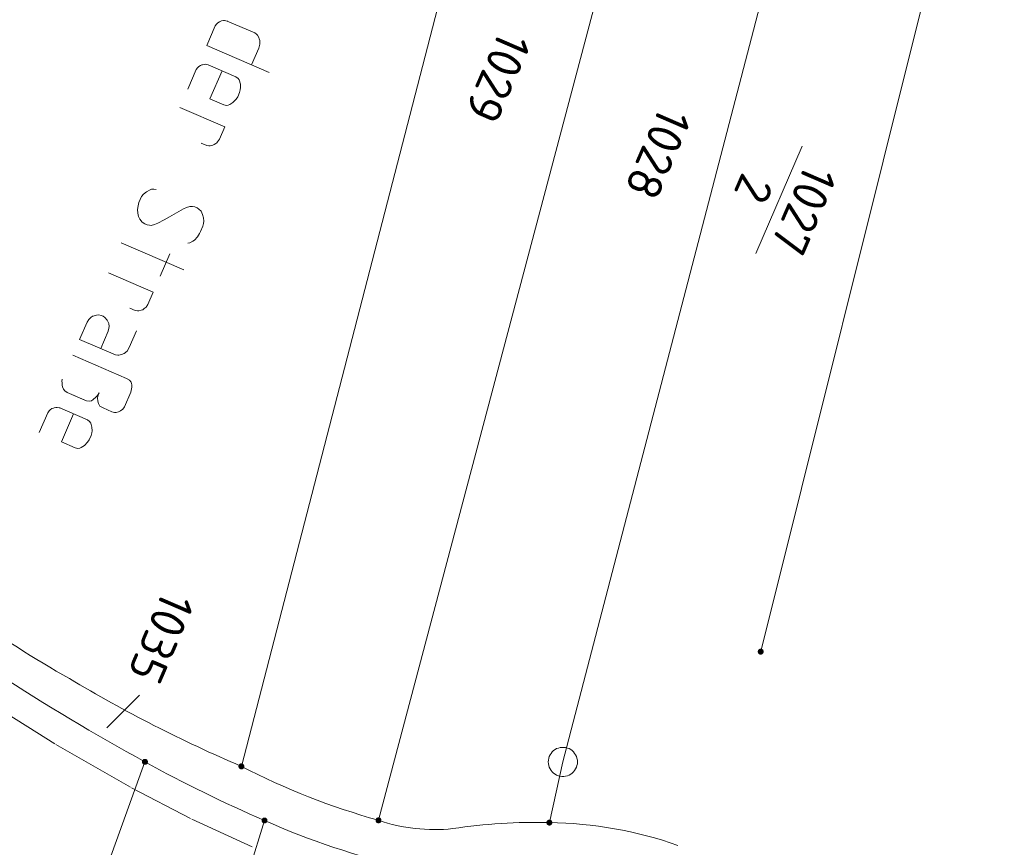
# Model space of a CAD drawing. Header units: metres. Extents: x 3425540 to 3446143, y 5432760 to 5444637.
# Tile 497 of 656: x 3436951 to 3437002, y 5443673 to 5443716. Entities that reach past the tile are written whole.
import ezdxf
from ezdxf.enums import TextEntityAlignment as Align

# ---------------------------------------------------------------- set-up
doc = ezdxf.new("R2010")
doc.units = ezdxf.units.M
for name, color, linetype, lineweight in [('B_Bestand', 9, 'Continuous', 18), ('B_Flurgrenzen', 9, 'Continuous', 18), ('Bestand Kabeltröge', 9, 'Continuous', 18)]:
    doc.layers.add(name, color=color, linetype=linetype, lineweight=lineweight)
doc.styles.get("Standard").update_dxf_attribs({"font": 'isocpeur.ttf'})

msp = doc.modelspace()

# ---------------------------------------------------------------- linework, layer by layer
at = {"layer": 'B_Bestand'}
for p, q in [((3436961.392, 5443715.474), (3436960.954, 5443714.463)), ((3436962.007, 5443715.718), (3436963.423, 5443715.106)), ((3436960.954, 5443714.463), (3436964.165, 5443713.073)), ((3436963.255, 5443713.467), (3436963.627, 5443714.327)), ((3436961.034, 5443713.468), (3436962.45, 5443712.855)), ((3436960.418, 5443713.224), (3436959.98, 5443712.213)), ((3436959.575, 5443711.277), (3436961.876, 5443710.281)), ((3436961.603, 5443709.649), (3436961.876, 5443710.281)), ((3436960.954, 5443709.33), (3436960.676, 5443709.45)), ((3436956.566, 5443704.324), (3436959.777, 5443702.934)), ((3436959.053, 5443703.758), (3436958.561, 5443702.62)), ((3436955.904, 5443702.794), (3436958.205, 5443701.798)), ((3436957.932, 5443701.166), (3436958.205, 5443701.798)), ((3436957.283, 5443700.846), (3436957.005, 5443700.967)), ((3436954.071, 5443698.559), (3436956.828, 5443697.366)), ((3436953.783, 5443696.642), (3436954.693, 5443696.248)), ((3436952.791, 5443695.6), (3436952.354, 5443694.589)), ((3436953.407, 5443695.844), (3436954.823, 5443695.231))]:
    msp.add_line(p, q, dxfattribs=at)
for points in [[(3436961.392, 5443715.474), (3436961.461, 5443715.565), (3436961.519, 5443715.63), (3436961.602, 5443715.684), (3436961.675, 5443715.712), (3436961.711, 5443715.727), (3436961.809, 5443715.744), (3436961.87, 5443715.748), (3436962.007, 5443715.718), (3436962.033, 5443715.707)], [(3436963.627, 5443714.327), (3436963.689, 5443714.54), (3436963.682, 5443714.663), (3436963.679, 5443714.725), (3436963.65, 5443714.797), (3436963.622, 5443714.87), (3436963.553, 5443714.989), (3436963.514, 5443715.037), (3436963.423, 5443715.106)], [(3436960.418, 5443713.224), (3436960.487, 5443713.314), (3436960.545, 5443713.379), (3436960.628, 5443713.433), (3436960.701, 5443713.462), (3436960.737, 5443713.476), (3436960.835, 5443713.494), (3436960.896, 5443713.497), (3436961.034, 5443713.468), (3436961.059, 5443713.457)], [(3436961.742, 5443713.162), (3436961.118, 5443711.72), (3436961.826, 5443711.414)], [(3436961.826, 5443711.414), (3436961.963, 5443711.385), (3436962.061, 5443711.402), (3436962.133, 5443711.431), (3436962.3, 5443711.539), (3436962.464, 5443711.708), (3436962.544, 5443711.824), (3436962.642, 5443712.051), (3436962.672, 5443712.189), (3436962.69, 5443712.301), (3436962.68, 5443712.485), (3436962.619, 5443712.692), (3436962.565, 5443712.775), (3436962.45, 5443712.855)], [(3436961.603, 5443709.649), (3436961.512, 5443709.509), (3436961.465, 5443709.469), (3436961.417, 5443709.429), (3436961.334, 5443709.375), (3436961.262, 5443709.347), (3436961.128, 5443709.315), (3436961.066, 5443709.311), (3436960.954, 5443709.33)], [(3436958.352, 5443707.063), (3436958.24, 5443707.082), (3436958.117, 5443707.075), (3436958.045, 5443707.046), (3436957.853, 5443706.949), (3436957.711, 5443706.83), (3436957.595, 5443706.701), (3436957.463, 5443706.397), (3436957.423, 5443706.234), (3436957.397, 5443706.036), (3436957.407, 5443705.851), (3436957.454, 5443705.681), (3436957.511, 5443705.536), (3436957.63, 5443705.394), (3436957.771, 5443705.303), (3436957.897, 5443705.249), (3436958.009, 5443705.23), (3436958.096, 5443705.223), (3436958.266, 5443705.269), (3436958.447, 5443705.341), (3436958.759, 5443705.506), (3436959.035, 5443705.657), (3436959.393, 5443705.862), (3436959.752, 5443706.067), (3436959.908, 5443706.15), (3436960.078, 5443706.196), (3436960.227, 5443706.192), (3436960.339, 5443706.174), (3436960.465, 5443706.119), (3436960.555, 5443706.05), (3436960.66, 5443705.945), (3436960.743, 5443705.789), (3436960.789, 5443705.618), (3436960.799, 5443705.434), (3436960.781, 5443705.322), (3436960.751, 5443705.184), (3436960.631, 5443704.906), (3436960.587, 5443704.805), (3436960.485, 5443704.639), (3436960.322, 5443704.47), (3436960.239, 5443704.416), (3436960.083, 5443704.333), (3436959.985, 5443704.315)], [(3436957.932, 5443701.166), (3436957.841, 5443701.025), (3436957.794, 5443700.986), (3436957.746, 5443700.946), (3436957.663, 5443700.892), (3436957.591, 5443700.863), (3436957.457, 5443700.831), (3436957.395, 5443700.828), (3436957.283, 5443700.846)], [(3436957.346, 5443699.813), (3436956.974, 5443698.954), (3436956.861, 5443698.762), (3436956.72, 5443698.643), (3436956.575, 5443698.586), (3436956.441, 5443698.554), (3436956.38, 5443698.551), (3436956.267, 5443698.569), (3436954.422, 5443699.368), (3436954.805, 5443700.253), (3436954.896, 5443700.394), (3436955.001, 5443700.498), (3436955.084, 5443700.552), (3436955.12, 5443700.566), (3436955.291, 5443700.613), (3436955.414, 5443700.62), (3436955.526, 5443700.601), (3436955.627, 5443700.557), (3436955.717, 5443700.488), (3436955.836, 5443700.347), (3436955.919, 5443700.191), (3436955.94, 5443700.032), (3436955.932, 5443699.945), (3436955.892, 5443699.782), (3436955.509, 5443698.897)], [(3436956.828, 5443697.366), (3436956.994, 5443697.264), (3436957.073, 5443697.17), (3436957.105, 5443697.036), (3436957.112, 5443696.913), (3436957.058, 5443696.651), (3436956.736, 5443695.905), (3436956.638, 5443695.782), (3436956.525, 5443695.696), (3436956.416, 5443695.653), (3436956.295, 5443695.615), (3436956.221, 5443695.617), (3436956.084, 5443695.647), (3436955.628, 5443695.844), (3436955.462, 5443695.945), (3436955.394, 5443696.065), (3436955.362, 5443696.199), (3436955.341, 5443696.358), (3436955.37, 5443696.496), (3436955.425, 5443696.622), (3436955.334, 5443696.481), (3436955.265, 5443696.391), (3436955.123, 5443696.272), (3436955.04, 5443696.218), (3436954.906, 5443696.186), (3436954.769, 5443696.216), (3436953.783, 5443696.642), (3436953.667, 5443696.722), (3436953.588, 5443696.817), (3436953.545, 5443696.925), (3436953.527, 5443697.023), (3436953.52, 5443697.146), (3436953.517, 5443697.208), (3436953.535, 5443697.32)], [(3436952.791, 5443695.6), (3436952.86, 5443695.69), (3436952.918, 5443695.755), (3436953.002, 5443695.809), (3436953.074, 5443695.838), (3436953.111, 5443695.852), (3436953.208, 5443695.87), (3436953.27, 5443695.874), (3436953.407, 5443695.844), (3436953.432, 5443695.833)], [(3436954.115, 5443695.538), (3436953.491, 5443694.096), (3436954.199, 5443693.79)], [(3436954.199, 5443693.79), (3436954.337, 5443693.761), (3436954.435, 5443693.778), (3436954.507, 5443693.807), (3436954.674, 5443693.915), (3436954.837, 5443694.085), (3436954.917, 5443694.2), (3436955.016, 5443694.428), (3436955.045, 5443694.565), (3436955.064, 5443694.677), (3436955.053, 5443694.862), (3436954.993, 5443695.068), (3436954.939, 5443695.151), (3436954.823, 5443695.231)]]:
    msp.add_lwpolyline(points, dxfattribs=at)
at = {"layer": 'B_Flurgrenzen'}
for p, q in [((3436979.727, 5443743.069), (3436962.735, 5443677.434)), ((3436987.076, 5443739.889), (3436969.779, 5443674.662)), ((3436994.604, 5443736.632), (3436979.248, 5443677.665)), ((3437001.923, 5443733.464), (3436989.411, 5443683.326)), ((3436991.535, 5443709.298), (3436989.152, 5443703.787)), ((3436957.496, 5443681.093), (3436955.818, 5443679.413)), ((3436957.78, 5443677.667), (3436955.301, 5443670.827)), ((3436979.247, 5443677.665), (3436978.555, 5443674.546)), ((3436963.919, 5443674.656), (3436933.567, 5443575.386))]:
    msp.add_line(p, q, dxfattribs=at)
for points in [[(3436989.535, 5443683.327), (3436989.534, 5443683.343), (3436989.531, 5443683.358), (3436989.526, 5443683.373), (3436989.519, 5443683.387), (3436989.511, 5443683.401), (3436989.502, 5443683.413), (3436989.49, 5443683.423), (3436989.477, 5443683.432), (3436989.463, 5443683.44), (3436989.448, 5443683.446), (3436989.434, 5443683.45), (3436989.418, 5443683.452), (3436989.402, 5443683.452), (3436989.386, 5443683.45), (3436989.372, 5443683.446), (3436989.357, 5443683.44), (3436989.343, 5443683.432), (3436989.33, 5443683.423), (3436989.318, 5443683.413), (3436989.309, 5443683.401), (3436989.301, 5443683.387), (3436989.294, 5443683.373), (3436989.289, 5443683.358), (3436989.286, 5443683.343), (3436989.285, 5443683.327), (3436989.286, 5443683.311), (3436989.289, 5443683.296), (3436989.294, 5443683.281), (3436989.301, 5443683.267), (3436989.309, 5443683.253), (3436989.318, 5443683.241), (3436989.33, 5443683.231), (3436989.343, 5443683.222), (3436989.357, 5443683.214), (3436989.372, 5443683.208), (3436989.386, 5443683.204), (3436989.402, 5443683.202), (3436989.418, 5443683.202), (3436989.434, 5443683.204), (3436989.448, 5443683.208), (3436989.463, 5443683.214), (3436989.477, 5443683.222), (3436989.49, 5443683.231), (3436989.502, 5443683.241), (3436989.511, 5443683.253), (3436989.519, 5443683.267), (3436989.526, 5443683.281), (3436989.531, 5443683.296), (3436989.534, 5443683.311), (3436989.535, 5443683.327)], [(3436989.51, 5443683.327), (3436989.509, 5443683.341), (3436989.506, 5443683.355), (3436989.502, 5443683.367), (3436989.496, 5443683.38), (3436989.487, 5443683.392), (3436989.477, 5443683.402), (3436989.466, 5443683.411), (3436989.454, 5443683.418), (3436989.441, 5443683.422), (3436989.428, 5443683.425), (3436989.414, 5443683.427), (3436989.399, 5443683.426), (3436989.385, 5443683.424), (3436989.373, 5443683.421), (3436989.36, 5443683.414), (3436989.348, 5443683.406), (3436989.338, 5443683.397), (3436989.328, 5443683.386), (3436989.321, 5443683.374), (3436989.316, 5443683.361), (3436989.312, 5443683.348), (3436989.31, 5443683.334), (3436989.31, 5443683.32), (3436989.312, 5443683.306), (3436989.316, 5443683.293), (3436989.321, 5443683.28), (3436989.328, 5443683.268), (3436989.338, 5443683.257), (3436989.348, 5443683.248), (3436989.36, 5443683.24), (3436989.373, 5443683.233), (3436989.385, 5443683.23), (3436989.399, 5443683.228), (3436989.414, 5443683.227), (3436989.428, 5443683.229), (3436989.441, 5443683.232), (3436989.454, 5443683.236), (3436989.466, 5443683.243), (3436989.477, 5443683.252), (3436989.487, 5443683.262), (3436989.496, 5443683.274), (3436989.502, 5443683.287), (3436989.506, 5443683.299), (3436989.509, 5443683.313), (3436989.51, 5443683.327)], [(3436989.486, 5443683.327), (3436989.485, 5443683.339), (3436989.482, 5443683.351), (3436989.477, 5443683.362), (3436989.471, 5443683.372), (3436989.462, 5443683.382), (3436989.453, 5443683.389), (3436989.442, 5443683.396), (3436989.431, 5443683.4), (3436989.419, 5443683.402), (3436989.407, 5443683.403), (3436989.395, 5443683.401), (3436989.383, 5443683.398), (3436989.373, 5443683.393), (3436989.362, 5443683.386), (3436989.353, 5443683.377), (3436989.346, 5443683.367), (3436989.34, 5443683.357), (3436989.336, 5443683.345), (3436989.334, 5443683.333), (3436989.334, 5443683.321), (3436989.336, 5443683.309), (3436989.34, 5443683.297), (3436989.346, 5443683.287), (3436989.353, 5443683.277), (3436989.362, 5443683.268), (3436989.372, 5443683.261), (3436989.383, 5443683.256), (3436989.395, 5443683.253), (3436989.407, 5443683.251), (3436989.419, 5443683.252), (3436989.431, 5443683.254), (3436989.442, 5443683.258), (3436989.453, 5443683.265), (3436989.462, 5443683.272), (3436989.471, 5443683.282), (3436989.477, 5443683.292), (3436989.482, 5443683.303), (3436989.485, 5443683.315), (3436989.486, 5443683.327)], [(3436989.461, 5443683.327), (3436989.46, 5443683.337), (3436989.457, 5443683.347), (3436989.452, 5443683.356), (3436989.446, 5443683.363), (3436989.439, 5443683.369), (3436989.43, 5443683.374), (3436989.42, 5443683.377), (3436989.41, 5443683.378), (3436989.4, 5443683.377), (3436989.39, 5443683.374), (3436989.381, 5443683.369), (3436989.374, 5443683.363), (3436989.368, 5443683.356), (3436989.363, 5443683.347), (3436989.36, 5443683.337), (3436989.359, 5443683.327), (3436989.36, 5443683.317), (3436989.363, 5443683.307), (3436989.368, 5443683.298), (3436989.374, 5443683.291), (3436989.381, 5443683.285), (3436989.39, 5443683.28), (3436989.4, 5443683.277), (3436989.41, 5443683.276), (3436989.42, 5443683.277), (3436989.43, 5443683.28), (3436989.439, 5443683.285), (3436989.446, 5443683.291), (3436989.452, 5443683.298), (3436989.457, 5443683.307), (3436989.46, 5443683.317), (3436989.461, 5443683.327)], [(3436989.437, 5443683.327), (3436989.436, 5443683.334), (3436989.433, 5443683.341), (3436989.428, 5443683.347), (3436989.422, 5443683.351), (3436989.415, 5443683.353), (3436989.408, 5443683.354), (3436989.401, 5443683.352), (3436989.394, 5443683.349), (3436989.389, 5443683.344), (3436989.385, 5443683.338), (3436989.383, 5443683.331), (3436989.383, 5443683.323), (3436989.385, 5443683.316), (3436989.389, 5443683.31), (3436989.394, 5443683.305), (3436989.401, 5443683.302), (3436989.408, 5443683.3), (3436989.415, 5443683.301), (3436989.422, 5443683.303), (3436989.428, 5443683.307), (3436989.433, 5443683.313), (3436989.436, 5443683.32), (3436989.437, 5443683.327)], [(3436979.997, 5443677.665), (3436979.991, 5443677.759), (3436979.973, 5443677.848), (3436979.944, 5443677.943), (3436979.903, 5443678.025), (3436979.849, 5443678.102), (3436979.79, 5443678.179), (3436979.725, 5443678.244), (3436979.649, 5443678.297), (3436979.566, 5443678.344), (3436979.477, 5443678.374), (3436979.389, 5443678.397), (3436979.294, 5443678.409), (3436979.2, 5443678.409), (3436979.105, 5443678.397), (3436979.017, 5443678.374), (3436978.928, 5443678.344), (3436978.845, 5443678.297), (3436978.769, 5443678.244), (3436978.704, 5443678.179), (3436978.645, 5443678.102), (3436978.591, 5443678.025), (3436978.55, 5443677.943), (3436978.521, 5443677.848), (3436978.503, 5443677.759), (3436978.497, 5443677.665), (3436978.503, 5443677.571), (3436978.521, 5443677.482), (3436978.55, 5443677.387), (3436978.591, 5443677.305), (3436978.645, 5443677.228), (3436978.704, 5443677.151), (3436978.769, 5443677.086), (3436978.845, 5443677.033), (3436978.928, 5443676.986), (3436979.017, 5443676.956), (3436979.105, 5443676.933), (3436979.2, 5443676.921), (3436979.294, 5443676.921), (3436979.389, 5443676.933), (3436979.477, 5443676.956), (3436979.566, 5443676.986), (3436979.649, 5443677.033), (3436979.725, 5443677.086), (3436979.79, 5443677.151), (3436979.849, 5443677.228), (3436979.903, 5443677.305), (3436979.944, 5443677.387), (3436979.973, 5443677.482), (3436979.991, 5443677.571), (3436979.997, 5443677.665)], [(3436957.905, 5443677.667), (3436957.904, 5443677.683), (3436957.901, 5443677.698), (3436957.896, 5443677.713), (3436957.889, 5443677.727), (3436957.881, 5443677.741), (3436957.872, 5443677.753), (3436957.86, 5443677.763), (3436957.847, 5443677.772), (3436957.833, 5443677.78), (3436957.818, 5443677.786), (3436957.804, 5443677.79), (3436957.788, 5443677.792), (3436957.772, 5443677.792), (3436957.756, 5443677.79), (3436957.742, 5443677.786), (3436957.727, 5443677.78), (3436957.713, 5443677.772), (3436957.7, 5443677.763), (3436957.688, 5443677.753), (3436957.679, 5443677.741), (3436957.671, 5443677.727), (3436957.664, 5443677.713), (3436957.659, 5443677.698), (3436957.656, 5443677.683), (3436957.655, 5443677.667), (3436957.656, 5443677.651), (3436957.659, 5443677.636), (3436957.664, 5443677.621), (3436957.671, 5443677.607), (3436957.679, 5443677.593), (3436957.688, 5443677.581), (3436957.7, 5443677.571), (3436957.713, 5443677.562), (3436957.727, 5443677.554), (3436957.742, 5443677.548), (3436957.756, 5443677.544), (3436957.772, 5443677.542), (3436957.788, 5443677.542), (3436957.804, 5443677.544), (3436957.818, 5443677.548), (3436957.833, 5443677.554), (3436957.847, 5443677.562), (3436957.86, 5443677.571), (3436957.872, 5443677.581), (3436957.881, 5443677.593), (3436957.889, 5443677.607), (3436957.896, 5443677.621), (3436957.901, 5443677.636), (3436957.904, 5443677.651), (3436957.905, 5443677.667)], [(3436957.88, 5443677.667), (3436957.879, 5443677.681), (3436957.876, 5443677.695), (3436957.872, 5443677.707), (3436957.866, 5443677.72), (3436957.857, 5443677.732), (3436957.847, 5443677.742), (3436957.836, 5443677.751), (3436957.824, 5443677.758), (3436957.811, 5443677.762), (3436957.798, 5443677.765), (3436957.784, 5443677.767), (3436957.769, 5443677.766), (3436957.755, 5443677.764), (3436957.743, 5443677.761), (3436957.73, 5443677.754), (3436957.718, 5443677.746), (3436957.708, 5443677.737), (3436957.698, 5443677.726), (3436957.691, 5443677.714), (3436957.686, 5443677.701), (3436957.682, 5443677.688), (3436957.68, 5443677.674), (3436957.68, 5443677.66), (3436957.682, 5443677.646), (3436957.686, 5443677.633), (3436957.691, 5443677.62), (3436957.698, 5443677.608), (3436957.708, 5443677.597), (3436957.718, 5443677.588), (3436957.73, 5443677.58), (3436957.743, 5443677.573), (3436957.755, 5443677.57), (3436957.769, 5443677.568), (3436957.784, 5443677.567), (3436957.798, 5443677.569), (3436957.811, 5443677.572), (3436957.824, 5443677.576), (3436957.836, 5443677.583), (3436957.847, 5443677.592), (3436957.857, 5443677.602), (3436957.866, 5443677.614), (3436957.872, 5443677.627), (3436957.876, 5443677.639), (3436957.879, 5443677.653), (3436957.88, 5443677.667)], [(3436957.856, 5443677.667), (3436957.855, 5443677.679), (3436957.852, 5443677.691), (3436957.847, 5443677.702), (3436957.841, 5443677.712), (3436957.832, 5443677.722), (3436957.823, 5443677.729), (3436957.812, 5443677.736), (3436957.801, 5443677.74), (3436957.789, 5443677.742), (3436957.777, 5443677.743), (3436957.765, 5443677.741), (3436957.753, 5443677.738), (3436957.743, 5443677.733), (3436957.732, 5443677.726), (3436957.723, 5443677.717), (3436957.716, 5443677.707), (3436957.71, 5443677.697), (3436957.706, 5443677.685), (3436957.704, 5443677.673), (3436957.704, 5443677.661), (3436957.706, 5443677.649), (3436957.71, 5443677.637), (3436957.716, 5443677.627), (3436957.723, 5443677.617), (3436957.732, 5443677.608), (3436957.742, 5443677.601), (3436957.753, 5443677.596), (3436957.765, 5443677.593), (3436957.777, 5443677.591), (3436957.789, 5443677.592), (3436957.801, 5443677.594), (3436957.812, 5443677.598), (3436957.823, 5443677.605), (3436957.832, 5443677.612), (3436957.841, 5443677.622), (3436957.847, 5443677.632), (3436957.852, 5443677.643), (3436957.855, 5443677.655), (3436957.856, 5443677.667)], [(3436957.831, 5443677.667), (3436957.83, 5443677.677), (3436957.827, 5443677.687), (3436957.822, 5443677.696), (3436957.816, 5443677.703), (3436957.809, 5443677.709), (3436957.8, 5443677.714), (3436957.79, 5443677.717), (3436957.78, 5443677.718), (3436957.77, 5443677.717), (3436957.76, 5443677.714), (3436957.751, 5443677.709), (3436957.744, 5443677.703), (3436957.738, 5443677.696), (3436957.733, 5443677.687), (3436957.73, 5443677.677), (3436957.729, 5443677.667), (3436957.73, 5443677.657), (3436957.733, 5443677.647), (3436957.738, 5443677.638), (3436957.744, 5443677.631), (3436957.751, 5443677.625), (3436957.76, 5443677.62), (3436957.77, 5443677.617), (3436957.78, 5443677.616), (3436957.79, 5443677.617), (3436957.8, 5443677.62), (3436957.809, 5443677.625), (3436957.816, 5443677.631), (3436957.822, 5443677.638), (3436957.827, 5443677.647), (3436957.83, 5443677.657), (3436957.831, 5443677.667)], [(3436957.807, 5443677.667), (3436957.806, 5443677.674), (3436957.803, 5443677.681), (3436957.798, 5443677.687), (3436957.792, 5443677.691), (3436957.785, 5443677.693), (3436957.778, 5443677.694), (3436957.771, 5443677.692), (3436957.764, 5443677.689), (3436957.759, 5443677.684), (3436957.755, 5443677.678), (3436957.753, 5443677.671), (3436957.753, 5443677.663), (3436957.755, 5443677.656), (3436957.759, 5443677.65), (3436957.764, 5443677.645), (3436957.771, 5443677.642), (3436957.778, 5443677.64), (3436957.785, 5443677.641), (3436957.792, 5443677.643), (3436957.798, 5443677.647), (3436957.803, 5443677.653), (3436957.806, 5443677.66), (3436957.807, 5443677.667)], [(3436962.859, 5443677.434), (3436962.858, 5443677.45), (3436962.855, 5443677.465), (3436962.85, 5443677.48), (3436962.843, 5443677.494), (3436962.835, 5443677.508), (3436962.826, 5443677.52), (3436962.814, 5443677.53), (3436962.801, 5443677.539), (3436962.787, 5443677.547), (3436962.772, 5443677.553), (3436962.758, 5443677.557), (3436962.742, 5443677.559), (3436962.726, 5443677.559), (3436962.71, 5443677.557), (3436962.696, 5443677.553), (3436962.681, 5443677.547), (3436962.667, 5443677.539), (3436962.654, 5443677.53), (3436962.642, 5443677.52), (3436962.633, 5443677.508), (3436962.625, 5443677.494), (3436962.618, 5443677.48), (3436962.613, 5443677.465), (3436962.61, 5443677.45), (3436962.609, 5443677.434), (3436962.61, 5443677.418), (3436962.613, 5443677.403), (3436962.618, 5443677.388), (3436962.625, 5443677.374), (3436962.633, 5443677.36), (3436962.642, 5443677.348), (3436962.654, 5443677.338), (3436962.667, 5443677.329), (3436962.681, 5443677.321), (3436962.696, 5443677.315), (3436962.71, 5443677.311), (3436962.726, 5443677.309), (3436962.742, 5443677.309), (3436962.758, 5443677.311), (3436962.772, 5443677.315), (3436962.787, 5443677.321), (3436962.801, 5443677.329), (3436962.814, 5443677.338), (3436962.826, 5443677.348), (3436962.835, 5443677.36), (3436962.843, 5443677.374), (3436962.85, 5443677.388), (3436962.855, 5443677.403), (3436962.858, 5443677.418), (3436962.859, 5443677.434)], [(3436962.834, 5443677.434), (3436962.833, 5443677.448), (3436962.83, 5443677.462), (3436962.826, 5443677.474), (3436962.82, 5443677.487), (3436962.811, 5443677.499), (3436962.801, 5443677.509), (3436962.79, 5443677.518), (3436962.778, 5443677.525), (3436962.765, 5443677.529), (3436962.752, 5443677.532), (3436962.738, 5443677.534), (3436962.723, 5443677.533), (3436962.709, 5443677.531), (3436962.697, 5443677.528), (3436962.684, 5443677.521), (3436962.672, 5443677.513), (3436962.662, 5443677.504), (3436962.652, 5443677.493), (3436962.645, 5443677.481), (3436962.64, 5443677.468), (3436962.636, 5443677.455), (3436962.634, 5443677.441), (3436962.634, 5443677.427), (3436962.636, 5443677.413), (3436962.64, 5443677.4), (3436962.645, 5443677.387), (3436962.652, 5443677.375), (3436962.662, 5443677.364), (3436962.672, 5443677.355), (3436962.684, 5443677.347), (3436962.697, 5443677.34), (3436962.709, 5443677.337), (3436962.723, 5443677.335), (3436962.738, 5443677.334), (3436962.752, 5443677.336), (3436962.765, 5443677.339), (3436962.778, 5443677.343), (3436962.79, 5443677.35), (3436962.801, 5443677.359), (3436962.811, 5443677.369), (3436962.82, 5443677.381), (3436962.826, 5443677.394), (3436962.83, 5443677.406), (3436962.833, 5443677.42), (3436962.834, 5443677.434)], [(3436962.81, 5443677.434), (3436962.809, 5443677.446), (3436962.806, 5443677.458), (3436962.801, 5443677.469), (3436962.795, 5443677.479), (3436962.786, 5443677.489), (3436962.777, 5443677.496), (3436962.766, 5443677.503), (3436962.755, 5443677.507), (3436962.743, 5443677.509), (3436962.731, 5443677.51), (3436962.719, 5443677.508), (3436962.707, 5443677.505), (3436962.697, 5443677.5), (3436962.686, 5443677.493), (3436962.677, 5443677.484), (3436962.67, 5443677.474), (3436962.664, 5443677.464), (3436962.66, 5443677.452), (3436962.658, 5443677.44), (3436962.658, 5443677.428), (3436962.66, 5443677.416), (3436962.664, 5443677.404), (3436962.67, 5443677.394), (3436962.677, 5443677.384), (3436962.686, 5443677.375), (3436962.696, 5443677.368), (3436962.707, 5443677.363), (3436962.719, 5443677.36), (3436962.731, 5443677.358), (3436962.743, 5443677.359), (3436962.755, 5443677.361), (3436962.766, 5443677.365), (3436962.777, 5443677.372), (3436962.786, 5443677.379), (3436962.795, 5443677.389), (3436962.801, 5443677.399), (3436962.806, 5443677.41), (3436962.809, 5443677.422), (3436962.81, 5443677.434)], [(3436962.785, 5443677.434), (3436962.784, 5443677.444), (3436962.781, 5443677.454), (3436962.776, 5443677.463), (3436962.77, 5443677.47), (3436962.763, 5443677.476), (3436962.754, 5443677.481), (3436962.744, 5443677.484), (3436962.734, 5443677.485), (3436962.724, 5443677.484), (3436962.714, 5443677.481), (3436962.705, 5443677.476), (3436962.698, 5443677.47), (3436962.692, 5443677.463), (3436962.687, 5443677.454), (3436962.684, 5443677.444), (3436962.683, 5443677.434), (3436962.684, 5443677.424), (3436962.687, 5443677.414), (3436962.692, 5443677.405), (3436962.698, 5443677.398), (3436962.705, 5443677.392), (3436962.714, 5443677.387), (3436962.724, 5443677.384), (3436962.734, 5443677.383), (3436962.744, 5443677.384), (3436962.754, 5443677.387), (3436962.763, 5443677.392), (3436962.77, 5443677.398), (3436962.776, 5443677.405), (3436962.781, 5443677.414), (3436962.784, 5443677.424), (3436962.785, 5443677.434)], [(3436962.761, 5443677.434), (3436962.76, 5443677.441), (3436962.757, 5443677.448), (3436962.752, 5443677.454), (3436962.746, 5443677.458), (3436962.739, 5443677.46), (3436962.732, 5443677.461), (3436962.725, 5443677.459), (3436962.718, 5443677.456), (3436962.713, 5443677.451), (3436962.709, 5443677.445), (3436962.707, 5443677.438), (3436962.707, 5443677.43), (3436962.709, 5443677.423), (3436962.713, 5443677.417), (3436962.718, 5443677.412), (3436962.725, 5443677.409), (3436962.732, 5443677.407), (3436962.739, 5443677.408), (3436962.746, 5443677.41), (3436962.752, 5443677.414), (3436962.757, 5443677.42), (3436962.76, 5443677.427), (3436962.761, 5443677.434)], [(3436964.044, 5443674.656), (3436964.043, 5443674.672), (3436964.04, 5443674.687), (3436964.035, 5443674.702), (3436964.028, 5443674.716), (3436964.02, 5443674.73), (3436964.011, 5443674.742), (3436963.999, 5443674.752), (3436963.986, 5443674.761), (3436963.972, 5443674.769), (3436963.957, 5443674.775), (3436963.943, 5443674.779), (3436963.927, 5443674.781), (3436963.911, 5443674.781), (3436963.895, 5443674.779), (3436963.881, 5443674.775), (3436963.866, 5443674.769), (3436963.852, 5443674.761), (3436963.839, 5443674.752), (3436963.827, 5443674.742), (3436963.818, 5443674.73), (3436963.81, 5443674.716), (3436963.803, 5443674.702), (3436963.798, 5443674.687), (3436963.795, 5443674.672), (3436963.794, 5443674.656), (3436963.795, 5443674.64), (3436963.798, 5443674.625), (3436963.803, 5443674.61), (3436963.81, 5443674.596), (3436963.818, 5443674.582), (3436963.827, 5443674.57), (3436963.839, 5443674.56), (3436963.852, 5443674.551), (3436963.866, 5443674.543), (3436963.881, 5443674.537), (3436963.895, 5443674.533), (3436963.911, 5443674.531), (3436963.927, 5443674.531), (3436963.943, 5443674.533), (3436963.957, 5443674.537), (3436963.972, 5443674.543), (3436963.986, 5443674.551), (3436963.999, 5443674.56), (3436964.011, 5443674.57), (3436964.02, 5443674.582), (3436964.028, 5443674.596), (3436964.035, 5443674.61), (3436964.04, 5443674.625), (3436964.043, 5443674.64), (3436964.044, 5443674.656)], [(3436964.019, 5443674.656), (3436964.018, 5443674.67), (3436964.015, 5443674.684), (3436964.011, 5443674.696), (3436964.005, 5443674.709), (3436963.996, 5443674.721), (3436963.986, 5443674.731), (3436963.975, 5443674.74), (3436963.963, 5443674.747), (3436963.95, 5443674.751), (3436963.937, 5443674.754), (3436963.923, 5443674.756), (3436963.908, 5443674.755), (3436963.894, 5443674.753), (3436963.882, 5443674.75), (3436963.869, 5443674.743), (3436963.857, 5443674.735), (3436963.847, 5443674.726), (3436963.837, 5443674.715), (3436963.83, 5443674.703), (3436963.825, 5443674.69), (3436963.821, 5443674.677), (3436963.819, 5443674.663), (3436963.819, 5443674.649), (3436963.821, 5443674.635), (3436963.825, 5443674.622), (3436963.83, 5443674.609), (3436963.837, 5443674.597), (3436963.847, 5443674.586), (3436963.857, 5443674.577), (3436963.869, 5443674.569), (3436963.882, 5443674.562), (3436963.894, 5443674.559), (3436963.908, 5443674.557), (3436963.923, 5443674.556), (3436963.937, 5443674.558), (3436963.95, 5443674.561), (3436963.963, 5443674.565), (3436963.975, 5443674.572), (3436963.986, 5443674.581), (3436963.996, 5443674.591), (3436964.005, 5443674.603), (3436964.011, 5443674.616), (3436964.015, 5443674.628), (3436964.018, 5443674.642), (3436964.019, 5443674.656)], [(3436963.995, 5443674.656), (3436963.994, 5443674.668), (3436963.991, 5443674.68), (3436963.986, 5443674.691), (3436963.98, 5443674.701), (3436963.971, 5443674.711), (3436963.962, 5443674.718), (3436963.951, 5443674.725), (3436963.94, 5443674.729), (3436963.928, 5443674.731), (3436963.916, 5443674.732), (3436963.904, 5443674.73), (3436963.892, 5443674.727), (3436963.882, 5443674.722), (3436963.871, 5443674.715), (3436963.862, 5443674.706), (3436963.855, 5443674.696), (3436963.849, 5443674.686), (3436963.845, 5443674.674), (3436963.843, 5443674.662), (3436963.843, 5443674.65), (3436963.845, 5443674.638), (3436963.849, 5443674.626), (3436963.855, 5443674.616), (3436963.862, 5443674.606), (3436963.871, 5443674.597), (3436963.881, 5443674.59), (3436963.892, 5443674.585), (3436963.904, 5443674.582), (3436963.916, 5443674.58), (3436963.928, 5443674.581), (3436963.94, 5443674.583), (3436963.951, 5443674.587), (3436963.962, 5443674.594), (3436963.971, 5443674.601), (3436963.98, 5443674.611), (3436963.986, 5443674.621), (3436963.991, 5443674.632), (3436963.994, 5443674.644), (3436963.995, 5443674.656)], [(3436963.97, 5443674.656), (3436963.969, 5443674.666), (3436963.966, 5443674.676), (3436963.961, 5443674.685), (3436963.955, 5443674.692), (3436963.948, 5443674.698), (3436963.939, 5443674.703), (3436963.929, 5443674.706), (3436963.919, 5443674.707), (3436963.909, 5443674.706), (3436963.899, 5443674.703), (3436963.89, 5443674.698), (3436963.883, 5443674.692), (3436963.877, 5443674.685), (3436963.872, 5443674.676), (3436963.869, 5443674.666), (3436963.868, 5443674.656), (3436963.869, 5443674.646), (3436963.872, 5443674.636), (3436963.877, 5443674.627), (3436963.883, 5443674.62), (3436963.89, 5443674.614), (3436963.899, 5443674.609), (3436963.909, 5443674.606), (3436963.919, 5443674.605), (3436963.929, 5443674.606), (3436963.939, 5443674.609), (3436963.948, 5443674.614), (3436963.955, 5443674.62), (3436963.961, 5443674.627), (3436963.966, 5443674.636), (3436963.969, 5443674.646), (3436963.97, 5443674.656)], [(3436963.946, 5443674.656), (3436963.945, 5443674.663), (3436963.942, 5443674.67), (3436963.937, 5443674.676), (3436963.931, 5443674.68), (3436963.924, 5443674.682), (3436963.917, 5443674.683), (3436963.91, 5443674.681), (3436963.903, 5443674.678), (3436963.898, 5443674.673), (3436963.894, 5443674.667), (3436963.892, 5443674.66), (3436963.892, 5443674.652), (3436963.894, 5443674.645), (3436963.898, 5443674.639), (3436963.903, 5443674.634), (3436963.91, 5443674.631), (3436963.917, 5443674.629), (3436963.924, 5443674.63), (3436963.931, 5443674.632), (3436963.937, 5443674.636), (3436963.942, 5443674.642), (3436963.945, 5443674.649), (3436963.946, 5443674.656)], [(3436969.903, 5443674.662), (3436969.902, 5443674.678), (3436969.899, 5443674.693), (3436969.894, 5443674.708), (3436969.887, 5443674.722), (3436969.879, 5443674.736), (3436969.87, 5443674.748), (3436969.858, 5443674.758), (3436969.845, 5443674.767), (3436969.831, 5443674.775), (3436969.816, 5443674.781), (3436969.802, 5443674.785), (3436969.786, 5443674.787), (3436969.77, 5443674.787), (3436969.754, 5443674.785), (3436969.74, 5443674.781), (3436969.725, 5443674.775), (3436969.711, 5443674.767), (3436969.698, 5443674.758), (3436969.686, 5443674.748), (3436969.677, 5443674.736), (3436969.669, 5443674.722), (3436969.662, 5443674.708), (3436969.657, 5443674.693), (3436969.654, 5443674.678), (3436969.653, 5443674.662), (3436969.654, 5443674.646), (3436969.657, 5443674.631), (3436969.662, 5443674.616), (3436969.669, 5443674.602), (3436969.677, 5443674.588), (3436969.686, 5443674.576), (3436969.698, 5443674.566), (3436969.711, 5443674.557), (3436969.725, 5443674.549), (3436969.74, 5443674.543), (3436969.754, 5443674.539), (3436969.77, 5443674.537), (3436969.786, 5443674.537), (3436969.802, 5443674.539), (3436969.816, 5443674.543), (3436969.831, 5443674.549), (3436969.845, 5443674.557), (3436969.858, 5443674.566), (3436969.87, 5443674.576), (3436969.879, 5443674.588), (3436969.887, 5443674.602), (3436969.894, 5443674.616), (3436969.899, 5443674.631), (3436969.902, 5443674.646), (3436969.903, 5443674.662)], [(3436969.878, 5443674.662), (3436969.877, 5443674.676), (3436969.874, 5443674.69), (3436969.87, 5443674.702), (3436969.864, 5443674.715), (3436969.855, 5443674.727), (3436969.845, 5443674.737), (3436969.834, 5443674.746), (3436969.822, 5443674.753), (3436969.809, 5443674.757), (3436969.796, 5443674.76), (3436969.782, 5443674.762), (3436969.767, 5443674.761), (3436969.753, 5443674.759), (3436969.741, 5443674.756), (3436969.728, 5443674.749), (3436969.716, 5443674.741), (3436969.706, 5443674.732), (3436969.696, 5443674.721), (3436969.689, 5443674.709), (3436969.684, 5443674.696), (3436969.68, 5443674.683), (3436969.678, 5443674.669), (3436969.678, 5443674.655), (3436969.68, 5443674.641), (3436969.684, 5443674.628), (3436969.689, 5443674.615), (3436969.696, 5443674.603), (3436969.706, 5443674.592), (3436969.716, 5443674.583), (3436969.728, 5443674.575), (3436969.741, 5443674.568), (3436969.753, 5443674.565), (3436969.767, 5443674.563), (3436969.782, 5443674.562), (3436969.796, 5443674.564), (3436969.809, 5443674.567), (3436969.822, 5443674.571), (3436969.834, 5443674.578), (3436969.845, 5443674.587), (3436969.855, 5443674.597), (3436969.864, 5443674.609), (3436969.87, 5443674.622), (3436969.874, 5443674.634), (3436969.877, 5443674.648), (3436969.878, 5443674.662)], [(3436969.854, 5443674.662), (3436969.853, 5443674.674), (3436969.85, 5443674.686), (3436969.845, 5443674.697), (3436969.839, 5443674.707), (3436969.83, 5443674.717), (3436969.821, 5443674.724), (3436969.81, 5443674.731), (3436969.799, 5443674.735), (3436969.787, 5443674.737), (3436969.775, 5443674.738), (3436969.763, 5443674.736), (3436969.751, 5443674.733), (3436969.741, 5443674.728), (3436969.73, 5443674.721), (3436969.721, 5443674.712), (3436969.714, 5443674.702), (3436969.708, 5443674.692), (3436969.704, 5443674.68), (3436969.702, 5443674.668), (3436969.702, 5443674.656), (3436969.704, 5443674.644), (3436969.708, 5443674.632), (3436969.714, 5443674.622), (3436969.721, 5443674.612), (3436969.73, 5443674.603), (3436969.74, 5443674.596), (3436969.751, 5443674.591), (3436969.763, 5443674.588), (3436969.775, 5443674.586), (3436969.787, 5443674.587), (3436969.799, 5443674.589), (3436969.81, 5443674.593), (3436969.821, 5443674.6), (3436969.83, 5443674.607), (3436969.839, 5443674.617), (3436969.845, 5443674.627), (3436969.85, 5443674.638), (3436969.853, 5443674.65), (3436969.854, 5443674.662)], [(3436969.829, 5443674.662), (3436969.828, 5443674.672), (3436969.825, 5443674.682), (3436969.82, 5443674.691), (3436969.814, 5443674.698), (3436969.807, 5443674.704), (3436969.798, 5443674.709), (3436969.788, 5443674.712), (3436969.778, 5443674.713), (3436969.768, 5443674.712), (3436969.758, 5443674.709), (3436969.749, 5443674.704), (3436969.742, 5443674.698), (3436969.736, 5443674.691), (3436969.731, 5443674.682), (3436969.728, 5443674.672), (3436969.727, 5443674.662), (3436969.728, 5443674.652), (3436969.731, 5443674.642), (3436969.736, 5443674.633), (3436969.742, 5443674.626), (3436969.749, 5443674.62), (3436969.758, 5443674.615), (3436969.768, 5443674.612), (3436969.778, 5443674.611), (3436969.788, 5443674.612), (3436969.798, 5443674.615), (3436969.807, 5443674.62), (3436969.814, 5443674.626), (3436969.82, 5443674.633), (3436969.825, 5443674.642), (3436969.828, 5443674.652), (3436969.829, 5443674.662)], [(3436969.805, 5443674.662), (3436969.804, 5443674.669), (3436969.801, 5443674.676), (3436969.796, 5443674.682), (3436969.79, 5443674.686), (3436969.783, 5443674.688), (3436969.776, 5443674.689), (3436969.769, 5443674.687), (3436969.762, 5443674.684), (3436969.757, 5443674.679), (3436969.753, 5443674.673), (3436969.751, 5443674.666), (3436969.751, 5443674.658), (3436969.753, 5443674.651), (3436969.757, 5443674.645), (3436969.762, 5443674.64), (3436969.769, 5443674.637), (3436969.776, 5443674.635), (3436969.783, 5443674.636), (3436969.79, 5443674.638), (3436969.796, 5443674.642), (3436969.801, 5443674.648), (3436969.804, 5443674.655), (3436969.805, 5443674.662)], [(3436978.68, 5443674.546), (3436978.679, 5443674.562), (3436978.676, 5443674.577), (3436978.671, 5443674.592), (3436978.664, 5443674.606), (3436978.656, 5443674.62), (3436978.647, 5443674.632), (3436978.635, 5443674.642), (3436978.622, 5443674.651), (3436978.608, 5443674.659), (3436978.593, 5443674.665), (3436978.579, 5443674.669), (3436978.563, 5443674.671), (3436978.547, 5443674.671), (3436978.531, 5443674.669), (3436978.517, 5443674.665), (3436978.502, 5443674.659), (3436978.488, 5443674.651), (3436978.475, 5443674.642), (3436978.463, 5443674.632), (3436978.454, 5443674.62), (3436978.446, 5443674.606), (3436978.439, 5443674.592), (3436978.434, 5443674.577), (3436978.431, 5443674.562), (3436978.43, 5443674.546), (3436978.431, 5443674.53), (3436978.434, 5443674.515), (3436978.439, 5443674.5), (3436978.446, 5443674.486), (3436978.454, 5443674.472), (3436978.463, 5443674.46), (3436978.475, 5443674.45), (3436978.488, 5443674.441), (3436978.502, 5443674.433), (3436978.517, 5443674.427), (3436978.531, 5443674.423), (3436978.547, 5443674.421), (3436978.563, 5443674.421), (3436978.579, 5443674.423), (3436978.593, 5443674.427), (3436978.608, 5443674.433), (3436978.622, 5443674.441), (3436978.635, 5443674.45), (3436978.647, 5443674.46), (3436978.656, 5443674.472), (3436978.664, 5443674.486), (3436978.671, 5443674.5), (3436978.676, 5443674.515), (3436978.679, 5443674.53), (3436978.68, 5443674.546)], [(3436978.655, 5443674.546), (3436978.654, 5443674.56), (3436978.651, 5443674.574), (3436978.647, 5443674.586), (3436978.641, 5443674.599), (3436978.632, 5443674.611), (3436978.622, 5443674.621), (3436978.611, 5443674.63), (3436978.599, 5443674.637), (3436978.586, 5443674.641), (3436978.573, 5443674.644), (3436978.559, 5443674.646), (3436978.544, 5443674.645), (3436978.53, 5443674.643), (3436978.518, 5443674.64), (3436978.505, 5443674.633), (3436978.493, 5443674.625), (3436978.483, 5443674.616), (3436978.473, 5443674.605), (3436978.466, 5443674.593), (3436978.461, 5443674.58), (3436978.457, 5443674.567), (3436978.455, 5443674.553), (3436978.455, 5443674.539), (3436978.457, 5443674.525), (3436978.461, 5443674.512), (3436978.466, 5443674.499), (3436978.473, 5443674.487), (3436978.483, 5443674.476), (3436978.493, 5443674.467), (3436978.505, 5443674.459), (3436978.518, 5443674.452), (3436978.53, 5443674.449), (3436978.544, 5443674.447), (3436978.559, 5443674.446), (3436978.573, 5443674.448), (3436978.586, 5443674.451), (3436978.599, 5443674.455), (3436978.611, 5443674.462), (3436978.622, 5443674.471), (3436978.632, 5443674.481), (3436978.641, 5443674.493), (3436978.647, 5443674.506), (3436978.651, 5443674.518), (3436978.654, 5443674.532), (3436978.655, 5443674.546)], [(3436978.631, 5443674.546), (3436978.63, 5443674.558), (3436978.627, 5443674.57), (3436978.622, 5443674.581), (3436978.616, 5443674.591), (3436978.607, 5443674.601), (3436978.598, 5443674.608), (3436978.587, 5443674.615), (3436978.576, 5443674.619), (3436978.564, 5443674.621), (3436978.552, 5443674.622), (3436978.54, 5443674.62), (3436978.528, 5443674.617), (3436978.518, 5443674.612), (3436978.507, 5443674.605), (3436978.498, 5443674.596), (3436978.491, 5443674.586), (3436978.485, 5443674.576), (3436978.481, 5443674.564), (3436978.479, 5443674.552), (3436978.479, 5443674.54), (3436978.481, 5443674.528), (3436978.485, 5443674.516), (3436978.491, 5443674.506), (3436978.498, 5443674.496), (3436978.507, 5443674.487), (3436978.517, 5443674.48), (3436978.528, 5443674.475), (3436978.54, 5443674.472), (3436978.552, 5443674.47), (3436978.564, 5443674.471), (3436978.576, 5443674.473), (3436978.587, 5443674.477), (3436978.598, 5443674.484), (3436978.607, 5443674.491), (3436978.616, 5443674.501), (3436978.622, 5443674.511), (3436978.627, 5443674.522), (3436978.63, 5443674.534), (3436978.631, 5443674.546)], [(3436978.606, 5443674.546), (3436978.605, 5443674.556), (3436978.602, 5443674.566), (3436978.597, 5443674.575), (3436978.591, 5443674.582), (3436978.584, 5443674.588), (3436978.575, 5443674.593), (3436978.565, 5443674.596), (3436978.555, 5443674.597), (3436978.545, 5443674.596), (3436978.535, 5443674.593), (3436978.526, 5443674.588), (3436978.519, 5443674.582), (3436978.513, 5443674.575), (3436978.508, 5443674.566), (3436978.505, 5443674.556), (3436978.504, 5443674.546), (3436978.505, 5443674.536), (3436978.508, 5443674.526), (3436978.513, 5443674.517), (3436978.519, 5443674.51), (3436978.526, 5443674.504), (3436978.535, 5443674.499), (3436978.545, 5443674.496), (3436978.555, 5443674.495), (3436978.565, 5443674.496), (3436978.575, 5443674.499), (3436978.584, 5443674.504), (3436978.591, 5443674.51), (3436978.597, 5443674.517), (3436978.602, 5443674.526), (3436978.605, 5443674.536), (3436978.606, 5443674.546)], [(3436978.582, 5443674.546), (3436978.581, 5443674.553), (3436978.578, 5443674.56), (3436978.573, 5443674.566), (3436978.567, 5443674.57), (3436978.56, 5443674.572), (3436978.553, 5443674.573), (3436978.546, 5443674.571), (3436978.539, 5443674.568), (3436978.534, 5443674.563), (3436978.53, 5443674.557), (3436978.528, 5443674.55), (3436978.528, 5443674.542), (3436978.53, 5443674.535), (3436978.534, 5443674.529), (3436978.539, 5443674.524), (3436978.546, 5443674.521), (3436978.553, 5443674.519), (3436978.56, 5443674.52), (3436978.567, 5443674.522), (3436978.573, 5443674.526), (3436978.578, 5443674.532), (3436978.581, 5443674.539), (3436978.582, 5443674.546)]]:
    msp.add_lwpolyline(points, dxfattribs=at)
for centre, radius, start, end in [((3436985.006, 5443736.693), 62.97, 229.02955, 240.40218), ((3437012.911, 5443778.361), 114.798, 236.89531, 241.29857), ((3436992.038, 5443745.778), 74.361, 239.1484, 246.792), ((3436991.991, 5443739.657), 70.803, 241.10625, 246.64162), ((3436979.927, 5443710.79), 37.526, 242.7308, 254.3084), ((3436980.049, 5443710.832), 39.608, 245.9689, 257.0389), ((3436972.662, 5443683.158), 8.972, 251.251, 275.9973), ((3436977.864, 5443645.922), 28.633, 88.6167, 98.5658), ((3436978.287, 5443653.79), 20.758, 70.6659, 89.2588)]:
    msp.add_arc(centre, radius, start, end, dxfattribs=at)
at = {"layer": 'Bestand Kabeltröge'}
for p, q in [((3436949.417, 5443680.925), (3436953.157, 5443678.587)), ((3436953.207, 5443678.557), (3436957.035, 5443676.365)), ((3436957.087, 5443676.337), (3436960.12, 5443674.757)), ((3436960.185, 5443674.725), (3436963.291, 5443673.294))]:
    msp.add_line(p, q, dxfattribs=at)

# ---------------------------------------------------------------- texts
at = {"layer": 'B_Flurgrenzen'}
for s, p in [('1029', (3436975.909, 5443712.812)), ('1028', (3436984.137, 5443708.899)), ('1035', (3436958.616, 5443684.033))]:
    msp.add_text(s, height=1.8, rotation=246.6, dxfattribs=at).set_placement(p, align=Align.MIDDLE)
msp.add_text('1027', height=1.8, rotation=246.6, dxfattribs=at).set_placement((3436990.802, 5443706.346), align=Align.CENTER)
msp.add_text('2', height=1.8, rotation=246.6, dxfattribs=at).set_placement((3436989.884, 5443706.742), align=Align.TOP_CENTER)

doc.saveas('drawing.dxf')
